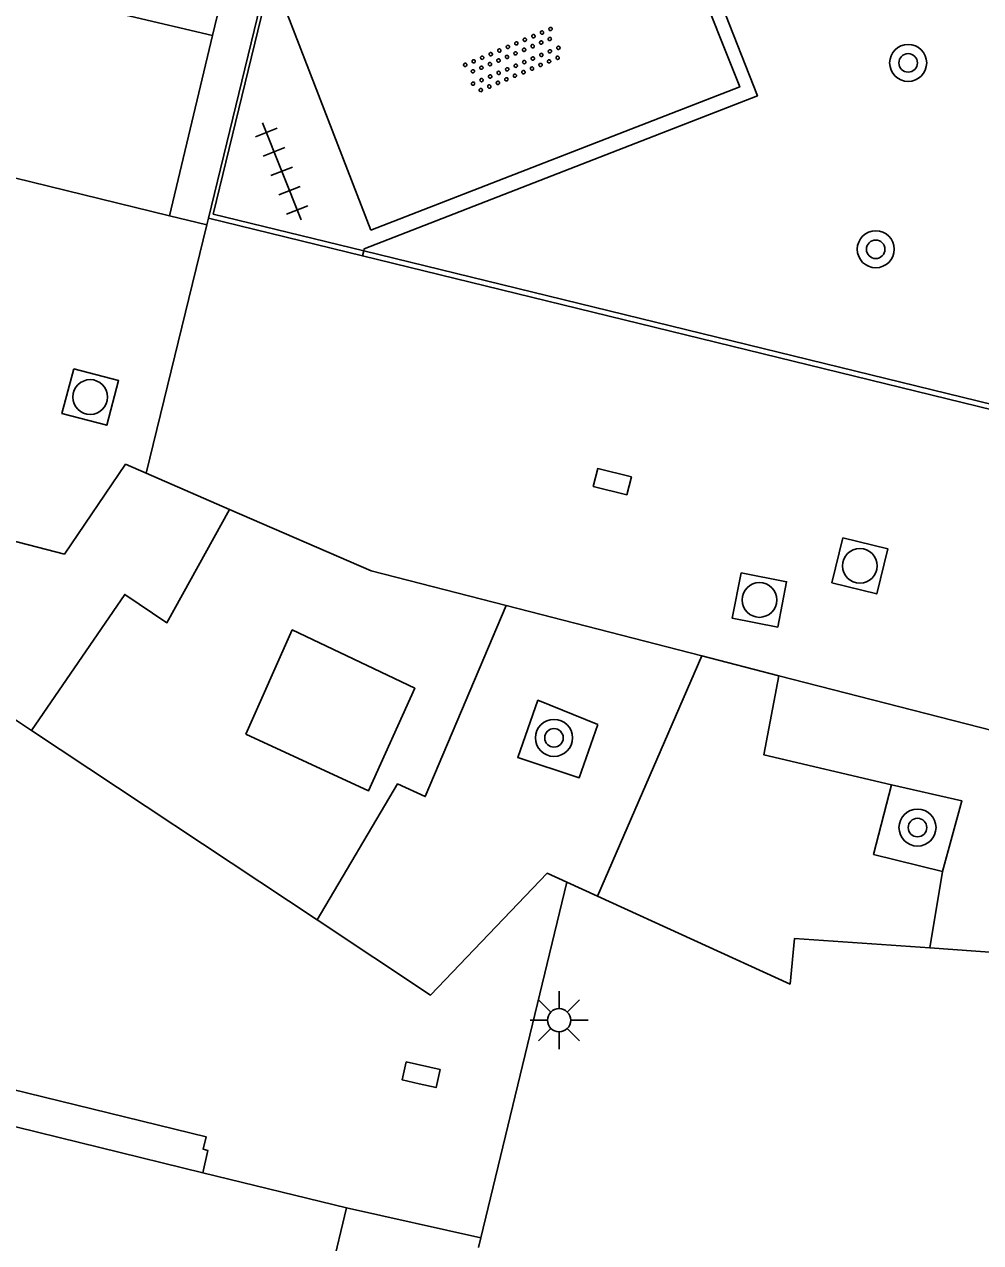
# Model space of a CAD drawing. Extents: x 125000 to 129004, y 397500 to 399008.
# Drawn here: x 127635.79 to 127656.44, y 398527.13 to 398553.44 of the extents above; entities that cross this region are included whole.
import ezdxf

# ---------------------------------------------------------------- set-up
doc = ezdxf.new("R2010")
doc.units = 0
for name, color, linetype in [('gg-afsc-hekwerk', 7, 'Continuous'), ('gg-bbg-hoofdgebouw', 7, 'Continuous'), ('gg-bbg-onder overbouw', 7, 'Continuous'), ('gg-bbg-pand overbouw', 7, 'Continuous'), ('gg-knt-verharding', 7, 'Continuous'), ('gt-grn-weggrens', 7, 'Continuous'), ('gt-symb-boom', 7, 'Continuous'), ('gt-symb-kolk', 7, 'Continuous'), ('gt-symb-kolk center center', 7, 'Continuous'), ('gt-symb-lichtmast', 7, 'Continuous'), ('gt-symb-overige verharding', 7, 'Continuous'), ('gt-symb-rioolschacht', 7, 'Continuous'), ('gt-symb-tegel verharding', 7, 'Continuous')]:
    doc.layers.add(name, color=color, linetype=linetype)

# ---------------------------------------------------------------- blocks, each defined once
blk = doc.blocks.new('gt0-BOOM')
at = {"layer": 'gt-symb-boom'}
for radius in [0.4, 0.2]:
    blk.add_circle((0, 0), radius, dxfattribs=at)
blk = doc.blocks.new('gt0-OVH')
at = {"layer": 'gt-symb-overige verharding'}
for points in [[(-0.972, 0.298), (-0.967, 0.308), (-0.965, 0.319), (-0.966, 0.33), (-0.971, 0.34), (-0.978, 0.348), (-0.988, 0.353), (-0.999, 0.355), (-1.01, 0.354), (-1.02, 0.349), (-1.028, 0.342), (-1.033, 0.332), (-1.035, 0.321), (-1.034, 0.31), (-1.029, 0.3), (-1.022, 0.292), (-1.012, 0.287), (-1.001, 0.285), (-0.99, 0.286), (-0.98, 0.291)], [(-0.772, 0.298), (-0.767, 0.308), (-0.765, 0.319), (-0.766, 0.33), (-0.771, 0.34), (-0.778, 0.348), (-0.788, 0.353), (-0.799, 0.355), (-0.81, 0.354), (-0.82, 0.349), (-0.828, 0.342), (-0.833, 0.332), (-0.835, 0.321), (-0.834, 0.31), (-0.829, 0.3), (-0.822, 0.292), (-0.812, 0.287), (-0.801, 0.285), (-0.79, 0.286), (-0.78, 0.291)], [(-0.572, 0.298), (-0.567, 0.308), (-0.565, 0.319), (-0.566, 0.33), (-0.571, 0.34), (-0.578, 0.348), (-0.588, 0.353), (-0.599, 0.355), (-0.61, 0.354), (-0.62, 0.349), (-0.628, 0.342), (-0.633, 0.332), (-0.635, 0.321), (-0.634, 0.31), (-0.629, 0.3), (-0.622, 0.292), (-0.612, 0.287), (-0.601, 0.285), (-0.59, 0.286), (-0.58, 0.291)], [(-0.372, 0.298), (-0.367, 0.308), (-0.365, 0.319), (-0.366, 0.33), (-0.371, 0.34), (-0.378, 0.348), (-0.388, 0.353), (-0.399, 0.355), (-0.41, 0.354), (-0.42, 0.349), (-0.428, 0.342), (-0.433, 0.332), (-0.435, 0.321), (-0.434, 0.31), (-0.429, 0.3), (-0.422, 0.292), (-0.412, 0.287), (-0.401, 0.285), (-0.39, 0.286), (-0.38, 0.291)], [(-0.172, 0.298), (-0.167, 0.308), (-0.165, 0.319), (-0.166, 0.33), (-0.171, 0.34), (-0.178, 0.348), (-0.188, 0.353), (-0.199, 0.355), (-0.21, 0.354), (-0.22, 0.349), (-0.228, 0.342), (-0.233, 0.332), (-0.235, 0.321), (-0.234, 0.31), (-0.229, 0.3), (-0.222, 0.292), (-0.212, 0.287), (-0.201, 0.285), (-0.19, 0.286), (-0.18, 0.291)], [(0.028, 0.298), (0.033, 0.308), (0.035, 0.319), (0.034, 0.33), (0.029, 0.34), (0.022, 0.348), (0.012, 0.353), (0.001, 0.355), (-0.01, 0.354), (-0.02, 0.349), (-0.028, 0.342), (-0.033, 0.332), (-0.035, 0.321), (-0.034, 0.31), (-0.029, 0.3), (-0.022, 0.292), (-0.012, 0.287), (-0.001, 0.285), (0.01, 0.286), (0.02, 0.291)], [(0.228, 0.298), (0.233, 0.308), (0.235, 0.319), (0.234, 0.33), (0.229, 0.34), (0.222, 0.348), (0.212, 0.353), (0.201, 0.355), (0.19, 0.354), (0.18, 0.349), (0.172, 0.342), (0.167, 0.332), (0.165, 0.321), (0.166, 0.31), (0.171, 0.3), (0.178, 0.292), (0.188, 0.287), (0.199, 0.285), (0.21, 0.286), (0.22, 0.291)], [(0.428, 0.298), (0.433, 0.308), (0.435, 0.319), (0.434, 0.33), (0.429, 0.34), (0.422, 0.348), (0.412, 0.353), (0.401, 0.355), (0.39, 0.354), (0.38, 0.349), (0.372, 0.342), (0.367, 0.332), (0.365, 0.321), (0.366, 0.31), (0.371, 0.3), (0.378, 0.292), (0.388, 0.287), (0.399, 0.285), (0.41, 0.286), (0.42, 0.291)], [(0.628, 0.298), (0.633, 0.308), (0.635, 0.319), (0.634, 0.33), (0.629, 0.34), (0.622, 0.348), (0.612, 0.353), (0.601, 0.355), (0.59, 0.354), (0.58, 0.349), (0.572, 0.342), (0.567, 0.332), (0.565, 0.321), (0.566, 0.31), (0.571, 0.3), (0.578, 0.292), (0.588, 0.287), (0.599, 0.285), (0.61, 0.286), (0.62, 0.291)], [(0.828, 0.298), (0.833, 0.308), (0.835, 0.319), (0.834, 0.33), (0.829, 0.34), (0.822, 0.348), (0.812, 0.353), (0.801, 0.355), (0.79, 0.354), (0.78, 0.349), (0.772, 0.342), (0.767, 0.332), (0.765, 0.321), (0.766, 0.31), (0.771, 0.3), (0.778, 0.292), (0.788, 0.287), (0.799, 0.285), (0.81, 0.286), (0.82, 0.291)], [(1.028, 0.298), (1.033, 0.308), (1.035, 0.319), (1.034, 0.33), (1.029, 0.34), (1.022, 0.348), (1.012, 0.353), (1.001, 0.355), (0.99, 0.354), (0.98, 0.349), (0.972, 0.342), (0.967, 0.332), (0.965, 0.321), (0.966, 0.31), (0.971, 0.3), (0.978, 0.292), (0.988, 0.287), (0.999, 0.285), (1.01, 0.286), (1.02, 0.291)], [(-0.872, 0.106), (-0.867, 0.116), (-0.865, 0.126), (-0.866, 0.137), (-0.871, 0.147), (-0.878, 0.156), (-0.888, 0.161), (-0.899, 0.163), (-0.91, 0.162), (-0.92, 0.157), (-0.928, 0.15), (-0.933, 0.14), (-0.935, 0.129), (-0.934, 0.118), (-0.929, 0.108), (-0.922, 0.1), (-0.912, 0.095), (-0.901, 0.092), (-0.89, 0.094), (-0.88, 0.098)], [(-0.672, 0.106), (-0.667, 0.116), (-0.665, 0.126), (-0.666, 0.137), (-0.671, 0.147), (-0.678, 0.156), (-0.688, 0.161), (-0.699, 0.163), (-0.71, 0.162), (-0.72, 0.157), (-0.728, 0.15), (-0.733, 0.14), (-0.735, 0.129), (-0.734, 0.118), (-0.729, 0.108), (-0.722, 0.1), (-0.712, 0.095), (-0.701, 0.092), (-0.69, 0.094), (-0.68, 0.098)], [(-0.472, 0.106), (-0.467, 0.116), (-0.465, 0.126), (-0.466, 0.137), (-0.471, 0.147), (-0.478, 0.156), (-0.488, 0.161), (-0.499, 0.163), (-0.51, 0.162), (-0.52, 0.157), (-0.528, 0.15), (-0.533, 0.14), (-0.535, 0.129), (-0.534, 0.118), (-0.529, 0.108), (-0.522, 0.1), (-0.512, 0.095), (-0.501, 0.092), (-0.49, 0.094), (-0.48, 0.098)], [(-0.272, 0.106), (-0.267, 0.116), (-0.265, 0.126), (-0.266, 0.137), (-0.271, 0.147), (-0.278, 0.156), (-0.288, 0.161), (-0.299, 0.163), (-0.31, 0.162), (-0.32, 0.157), (-0.328, 0.15), (-0.333, 0.14), (-0.335, 0.129), (-0.334, 0.118), (-0.329, 0.108), (-0.322, 0.1), (-0.312, 0.095), (-0.301, 0.092), (-0.29, 0.094), (-0.28, 0.098)], [(-0.072, 0.106), (-0.067, 0.116), (-0.065, 0.126), (-0.066, 0.137), (-0.071, 0.147), (-0.078, 0.156), (-0.088, 0.161), (-0.099, 0.163), (-0.11, 0.162), (-0.12, 0.157), (-0.128, 0.15), (-0.133, 0.14), (-0.135, 0.129), (-0.134, 0.118), (-0.129, 0.108), (-0.122, 0.1), (-0.112, 0.095), (-0.101, 0.092), (-0.09, 0.094), (-0.08, 0.098)], [(0.128, 0.106), (0.133, 0.116), (0.135, 0.126), (0.134, 0.137), (0.129, 0.147), (0.122, 0.156), (0.112, 0.161), (0.101, 0.163), (0.09, 0.162), (0.08, 0.157), (0.072, 0.15), (0.067, 0.14), (0.065, 0.129), (0.066, 0.118), (0.071, 0.108), (0.078, 0.1), (0.088, 0.095), (0.099, 0.092), (0.11, 0.094), (0.12, 0.098)], [(0.328, 0.106), (0.333, 0.116), (0.335, 0.126), (0.334, 0.137), (0.329, 0.147), (0.322, 0.156), (0.312, 0.161), (0.301, 0.163), (0.29, 0.162), (0.28, 0.157), (0.272, 0.15), (0.267, 0.14), (0.265, 0.129), (0.266, 0.118), (0.271, 0.108), (0.278, 0.1), (0.288, 0.095), (0.299, 0.092), (0.31, 0.094), (0.32, 0.098)], [(0.528, 0.106), (0.533, 0.116), (0.535, 0.126), (0.534, 0.137), (0.529, 0.147), (0.522, 0.156), (0.512, 0.161), (0.501, 0.163), (0.49, 0.162), (0.48, 0.157), (0.472, 0.15), (0.467, 0.14), (0.465, 0.129), (0.466, 0.118), (0.471, 0.108), (0.478, 0.1), (0.488, 0.095), (0.499, 0.092), (0.51, 0.094), (0.52, 0.098)], [(0.728, 0.106), (0.733, 0.116), (0.735, 0.126), (0.734, 0.137), (0.729, 0.147), (0.722, 0.156), (0.712, 0.161), (0.701, 0.163), (0.69, 0.162), (0.68, 0.157), (0.672, 0.15), (0.667, 0.14), (0.665, 0.129), (0.666, 0.118), (0.671, 0.108), (0.678, 0.1), (0.688, 0.095), (0.699, 0.092), (0.71, 0.094), (0.72, 0.098)], [(0.928, 0.106), (0.933, 0.116), (0.935, 0.126), (0.934, 0.137), (0.929, 0.147), (0.922, 0.156), (0.912, 0.161), (0.901, 0.163), (0.89, 0.162), (0.88, 0.157), (0.872, 0.15), (0.867, 0.14), (0.865, 0.129), (0.866, 0.118), (0.871, 0.108), (0.878, 0.1), (0.888, 0.095), (0.899, 0.092), (0.91, 0.094), (0.92, 0.098)], [(-0.972, -0.142), (-0.967, -0.132), (-0.965, -0.121), (-0.966, -0.11), (-0.971, -0.1), (-0.978, -0.092), (-0.988, -0.087), (-0.999, -0.085), (-1.01, -0.086), (-1.02, -0.091), (-1.028, -0.098), (-1.033, -0.108), (-1.035, -0.119), (-1.034, -0.13), (-1.029, -0.14), (-1.022, -0.148), (-1.012, -0.153), (-1.001, -0.155), (-0.99, -0.154), (-0.98, -0.149)], [(-0.772, -0.142), (-0.767, -0.132), (-0.765, -0.121), (-0.766, -0.11), (-0.771, -0.1), (-0.778, -0.092), (-0.788, -0.087), (-0.799, -0.085), (-0.81, -0.086), (-0.82, -0.091), (-0.828, -0.098), (-0.833, -0.108), (-0.835, -0.119), (-0.834, -0.13), (-0.829, -0.14), (-0.822, -0.148), (-0.812, -0.153), (-0.801, -0.155), (-0.79, -0.154), (-0.78, -0.149)], [(-0.572, -0.142), (-0.567, -0.132), (-0.565, -0.121), (-0.566, -0.11), (-0.571, -0.1), (-0.578, -0.092), (-0.588, -0.087), (-0.599, -0.085), (-0.61, -0.086), (-0.62, -0.091), (-0.628, -0.098), (-0.633, -0.108), (-0.635, -0.119), (-0.634, -0.13), (-0.629, -0.14), (-0.622, -0.148), (-0.612, -0.153), (-0.601, -0.155), (-0.59, -0.154), (-0.58, -0.149)], [(-0.372, -0.142), (-0.367, -0.132), (-0.365, -0.121), (-0.366, -0.11), (-0.371, -0.1), (-0.378, -0.092), (-0.388, -0.087), (-0.399, -0.085), (-0.41, -0.086), (-0.42, -0.091), (-0.428, -0.098), (-0.433, -0.108), (-0.435, -0.119), (-0.434, -0.13), (-0.429, -0.14), (-0.422, -0.148), (-0.412, -0.153), (-0.401, -0.155), (-0.39, -0.154), (-0.38, -0.149)], [(-0.172, -0.142), (-0.167, -0.132), (-0.165, -0.121), (-0.166, -0.11), (-0.171, -0.1), (-0.178, -0.092), (-0.188, -0.087), (-0.199, -0.085), (-0.21, -0.086), (-0.22, -0.091), (-0.228, -0.098), (-0.233, -0.108), (-0.235, -0.119), (-0.234, -0.13), (-0.229, -0.14), (-0.222, -0.148), (-0.212, -0.153), (-0.201, -0.155), (-0.19, -0.154), (-0.18, -0.149)], [(0.028, -0.142), (0.033, -0.132), (0.035, -0.121), (0.034, -0.11), (0.029, -0.1), (0.022, -0.092), (0.012, -0.087), (0.001, -0.085), (-0.01, -0.086), (-0.02, -0.091), (-0.028, -0.098), (-0.033, -0.108), (-0.035, -0.119), (-0.034, -0.13), (-0.029, -0.14), (-0.022, -0.148), (-0.012, -0.153), (-0.001, -0.155), (0.01, -0.154), (0.02, -0.149)], [(0.228, -0.142), (0.233, -0.132), (0.235, -0.121), (0.234, -0.11), (0.229, -0.1), (0.222, -0.092), (0.212, -0.087), (0.201, -0.085), (0.19, -0.086), (0.18, -0.091), (0.172, -0.098), (0.167, -0.108), (0.165, -0.119), (0.166, -0.13), (0.171, -0.14), (0.178, -0.148), (0.188, -0.153), (0.199, -0.155), (0.21, -0.154), (0.22, -0.149)], [(0.428, -0.142), (0.433, -0.132), (0.435, -0.121), (0.434, -0.11), (0.429, -0.1), (0.422, -0.092), (0.412, -0.087), (0.401, -0.085), (0.39, -0.086), (0.38, -0.091), (0.372, -0.098), (0.367, -0.108), (0.365, -0.119), (0.366, -0.13), (0.371, -0.14), (0.378, -0.148), (0.388, -0.153), (0.399, -0.155), (0.41, -0.154), (0.42, -0.149)], [(0.628, -0.142), (0.633, -0.132), (0.635, -0.121), (0.634, -0.11), (0.629, -0.1), (0.622, -0.092), (0.612, -0.087), (0.601, -0.085), (0.59, -0.086), (0.58, -0.091), (0.572, -0.098), (0.567, -0.108), (0.565, -0.119), (0.566, -0.13), (0.571, -0.14), (0.578, -0.148), (0.588, -0.153), (0.599, -0.155), (0.61, -0.154), (0.62, -0.149)], [(0.828, -0.142), (0.833, -0.132), (0.835, -0.121), (0.834, -0.11), (0.829, -0.1), (0.822, -0.092), (0.812, -0.087), (0.801, -0.085), (0.79, -0.086), (0.78, -0.091), (0.772, -0.098), (0.767, -0.108), (0.765, -0.119), (0.766, -0.13), (0.771, -0.14), (0.778, -0.148), (0.788, -0.153), (0.799, -0.155), (0.81, -0.154), (0.82, -0.149)], [(1.028, -0.142), (1.033, -0.132), (1.035, -0.121), (1.034, -0.11), (1.029, -0.1), (1.022, -0.092), (1.012, -0.087), (1.001, -0.085), (0.99, -0.086), (0.98, -0.091), (0.972, -0.098), (0.967, -0.108), (0.965, -0.119), (0.966, -0.13), (0.971, -0.14), (0.978, -0.148), (0.988, -0.153), (0.999, -0.155), (1.01, -0.154), (1.02, -0.149)], [(-0.872, -0.334), (-0.867, -0.324), (-0.865, -0.314), (-0.866, -0.303), (-0.871, -0.293), (-0.878, -0.284), (-0.888, -0.279), (-0.899, -0.277), (-0.91, -0.278), (-0.92, -0.283), (-0.928, -0.29), (-0.933, -0.3), (-0.935, -0.311), (-0.934, -0.322), (-0.929, -0.332), (-0.922, -0.34), (-0.912, -0.345), (-0.901, -0.348), (-0.89, -0.346), (-0.88, -0.342)], [(-0.672, -0.334), (-0.667, -0.324), (-0.665, -0.314), (-0.666, -0.303), (-0.671, -0.293), (-0.678, -0.284), (-0.688, -0.279), (-0.699, -0.277), (-0.71, -0.278), (-0.72, -0.283), (-0.728, -0.29), (-0.733, -0.3), (-0.735, -0.311), (-0.734, -0.322), (-0.729, -0.332), (-0.722, -0.34), (-0.712, -0.345), (-0.701, -0.348), (-0.69, -0.346), (-0.68, -0.342)], [(-0.472, -0.334), (-0.467, -0.324), (-0.465, -0.314), (-0.466, -0.303), (-0.471, -0.293), (-0.478, -0.284), (-0.488, -0.279), (-0.499, -0.277), (-0.51, -0.278), (-0.52, -0.283), (-0.528, -0.29), (-0.533, -0.3), (-0.535, -0.311), (-0.534, -0.322), (-0.529, -0.332), (-0.522, -0.34), (-0.512, -0.345), (-0.501, -0.348), (-0.49, -0.346), (-0.48, -0.342)], [(-0.272, -0.334), (-0.267, -0.324), (-0.265, -0.314), (-0.266, -0.303), (-0.271, -0.293), (-0.278, -0.284), (-0.288, -0.279), (-0.299, -0.277), (-0.31, -0.278), (-0.32, -0.283), (-0.328, -0.29), (-0.333, -0.3), (-0.335, -0.311), (-0.334, -0.322), (-0.329, -0.332), (-0.322, -0.34), (-0.312, -0.345), (-0.301, -0.348), (-0.29, -0.346), (-0.28, -0.342)], [(-0.072, -0.334), (-0.067, -0.324), (-0.065, -0.314), (-0.066, -0.303), (-0.071, -0.293), (-0.078, -0.284), (-0.088, -0.279), (-0.099, -0.277), (-0.11, -0.278), (-0.12, -0.283), (-0.128, -0.29), (-0.133, -0.3), (-0.135, -0.311), (-0.134, -0.322), (-0.129, -0.332), (-0.122, -0.34), (-0.112, -0.345), (-0.101, -0.348), (-0.09, -0.346), (-0.08, -0.342)], [(0.128, -0.334), (0.133, -0.324), (0.135, -0.314), (0.134, -0.303), (0.129, -0.293), (0.122, -0.284), (0.112, -0.279), (0.101, -0.277), (0.09, -0.278), (0.08, -0.283), (0.072, -0.29), (0.067, -0.3), (0.065, -0.311), (0.066, -0.322), (0.071, -0.332), (0.078, -0.34), (0.088, -0.345), (0.099, -0.348), (0.11, -0.346), (0.12, -0.342)], [(0.328, -0.334), (0.333, -0.324), (0.335, -0.314), (0.334, -0.303), (0.329, -0.293), (0.322, -0.284), (0.312, -0.279), (0.301, -0.277), (0.29, -0.278), (0.28, -0.283), (0.272, -0.29), (0.267, -0.3), (0.265, -0.311), (0.266, -0.322), (0.271, -0.332), (0.278, -0.34), (0.288, -0.345), (0.299, -0.348), (0.31, -0.346), (0.32, -0.342)], [(0.528, -0.334), (0.533, -0.324), (0.535, -0.314), (0.534, -0.303), (0.529, -0.293), (0.522, -0.284), (0.512, -0.279), (0.501, -0.277), (0.49, -0.278), (0.48, -0.283), (0.472, -0.29), (0.467, -0.3), (0.465, -0.311), (0.466, -0.322), (0.471, -0.332), (0.478, -0.34), (0.488, -0.345), (0.499, -0.348), (0.51, -0.346), (0.52, -0.342)], [(0.728, -0.334), (0.733, -0.324), (0.735, -0.314), (0.734, -0.303), (0.729, -0.293), (0.722, -0.284), (0.712, -0.279), (0.701, -0.277), (0.69, -0.278), (0.68, -0.283), (0.672, -0.29), (0.667, -0.3), (0.665, -0.311), (0.666, -0.322), (0.671, -0.332), (0.678, -0.34), (0.688, -0.345), (0.699, -0.348), (0.71, -0.346), (0.72, -0.342)], [(0.928, -0.334), (0.933, -0.324), (0.935, -0.314), (0.934, -0.303), (0.929, -0.293), (0.922, -0.284), (0.912, -0.279), (0.901, -0.277), (0.89, -0.278), (0.88, -0.283), (0.872, -0.29), (0.867, -0.3), (0.865, -0.311), (0.866, -0.322), (0.871, -0.332), (0.878, -0.34), (0.888, -0.345), (0.899, -0.348), (0.91, -0.346), (0.92, -0.342)]]:
    blk.add_lwpolyline(points, close=True, dxfattribs=at)
blk = doc.blocks.new('gt0-RS')
at = {"layer": 'gt-symb-rioolschacht'}
blk.add_lwpolyline([(-0.5, -0.5), (0.5, -0.5), (0.5, 0.5), (-0.5, 0.5)], close=True, dxfattribs=at)
blk.add_circle((0, 0), 0.375, dxfattribs=at)
blk = doc.blocks.new('gt0-TEG1')
at = {"layer": 'gt-symb-tegel verharding'}
for p, q in [((-1.125, 0), (1.125, 0)), ((-0.9, -0.25), (-0.9, 0.25)), ((-0.45, -0.25), (-0.45, 0.25)), ((0, -0.25), (0, 0.25)), ((0.45, -0.25), (0.45, 0.25)), ((0.9, -0.25), (0.9, 0.25))]:
    blk.add_line(p, q, dxfattribs=at)
blk = doc.blocks.new('gt0-KOLKCC')
at = {"layer": 'gt-symb-kolk center center'}
blk.add_lwpolyline([(-0.375, 0.2), (0.375, 0.2), (0.375, -0.2), (-0.375, -0.2)], close=True, dxfattribs=at)
blk = doc.blocks.new('gt0-LMAST')
at = {"layer": 'gt-symb-lichtmast'}
for p, q in [((-0.005, 0.246), (-0.005, 0.621)), ((-0.182, 0.173), (-0.447, 0.438)), ((0.172, 0.173), (0.437, 0.438)), ((-0.255, -0.004), (-0.63, -0.004)), ((-0.182, -0.181), (-0.447, -0.446)), ((-0.005, -0.254), (-0.005, -0.629)), ((0.437, -0.446), (0.172, -0.181)), ((0.245, -0.004), (0.62, -0.004))]:
    blk.add_line(p, q, dxfattribs=at)
blk.add_circle((-0.005, -0.004), 0.25, dxfattribs=at)
blk = doc.blocks.new('gt0-KOLK')
at = {"layer": 'gt-symb-kolk'}
blk.add_lwpolyline([(0, 0), (0.375, 0), (0.375, 0.4), (-0.375, 0.4), (-0.375, 0), (0, 0)], dxfattribs=at)

msp = doc.modelspace()

# ---------------------------------------------------------------- linework, layer by layer
at = {"layer": 'gg-afsc-hekwerk'}
msp.add_line((127661.589, 398544.035), (127643.116, 398548.551), dxfattribs=at)
msp.add_lwpolyline([(127641.039, 398554.17), (127639.868, 398549.345), (127643.116, 398548.551)], dxfattribs=at)
at = {"layer": 'gg-bbg-hoofdgebouw'}
for p, q in [((127642.747, 398527.88), (127639.642, 398528.639)), ((127641.325, 398522.051), (127642.747, 398527.88))]:
    msp.add_line(p, q, dxfattribs=at)
at = {"layer": 'gg-bbg-onder overbouw'}
msp.add_line((127630.287, 398530.928), (127639.642, 398528.639), dxfattribs=at)
at = {"layer": 'gg-bbg-pand overbouw'}
msp.add_lwpolyline([(127630.253, 398530.936), (127630.412, 398531.548), (127630.533, 398531.517), (127630.569, 398531.651), (127639.718, 398529.412), (127639.653, 398529.147), (127639.75, 398529.123), (127639.642, 398528.639)], dxfattribs=at)
at = {"layer": 'gg-knt-verharding'}
for p, q in [((127639.851, 398553.201), (127656.271, 398620.741)), ((127634.998, 398554.348), (127639.851, 398553.201)), ((127639.765, 398549.256), (127640.884, 398553.844)), ((127633.978, 398550.518), (127638.926, 398549.31)), ((127638.421, 398543.747), (127639.73, 398549.114)), ((127638.926, 398549.31), (127639.73, 398549.114)), ((127639.73, 398549.114), (127639.765, 398549.256)), ((127643.089, 398548.442), (127639.765, 398549.256)), ((127643.116, 398548.551), (127643.089, 398548.442)), ((127661.605, 398543.91), (127643.089, 398548.442)), ((127640.217, 398542.967), (127638.421, 398543.747)), ((127650.418, 398539.802), (127646.194, 398540.888)), ((127650.418, 398539.802), (127648.166, 398534.612)), ((127652.084, 398539.374), (127650.418, 398539.802)), ((127635.945, 398538.19), (127642.112, 398534.101)), ((127655.616, 398535.143), (127655.344, 398533.494)), ((127645.642, 398527.233), (127647.504, 398534.914)), ((127647.504, 398534.914), (127648.166, 398534.612)), ((127645.592, 398527.026), (127645.642, 398527.233))]:
    msp.add_line(p, q, dxfattribs=at)
for points in [[(127641.039, 398554.17), (127649.454, 398557.412), (127651.618, 398551.897), (127643.127, 398548.597), (127643.116, 398548.551)], [(127643.269, 398548.998), (127651.236, 398552.09), (127649.264, 398557.04), (127641.338, 398553.991), (127643.269, 398548.998)], [(127638.421, 398543.747), (127637.973, 398543.942), (127636.655, 398542.001), (127633.673, 398542.773)], [(127635.945, 398538.19), (127637.957, 398541.129), (127638.868, 398540.518), (127640.217, 398542.967)], [(127646.194, 398540.888), (127643.274, 398541.639), (127640.217, 398542.967)], [(127642.112, 398534.101), (127643.847, 398537.036), (127644.446, 398536.764), (127646.194, 398540.888)], [(127640.569, 398538.114), (127641.575, 398540.365), (127644.219, 398539.102), (127643.223, 398536.891), (127640.569, 398538.114)], [(127652.084, 398539.374), (127651.753, 398537.666), (127654.516, 398537.02)], [(127655.344, 398533.494), (127658.421, 398533.277), (127658.737, 398537.663), (127652.084, 398539.374)], [(127648.175, 398538.321), (127646.879, 398538.844), (127646.442, 398537.608), (127647.77, 398537.169), (127648.175, 398538.321)], [(127629.147, 398537.978), (127629.082, 398536.953), (127635.085, 398537.615), (127635.468, 398538.507), (127635.945, 398538.19)], [(127654.516, 398537.02), (127654.128, 398535.513), (127655.616, 398535.143)], [(127654.516, 398537.02), (127656.034, 398536.671), (127655.616, 398535.143)], [(127642.112, 398534.101), (127644.56, 398532.478), (127647.078, 398535.108), (127647.504, 398534.914)], [(127648.166, 398534.612), (127652.324, 398532.715), (127652.419, 398533.701), (127655.344, 398533.494)]]:
    msp.add_lwpolyline(points, dxfattribs=at)
at = {"layer": 'gt-grn-weggrens'}
for p, q in [((127639.851, 398553.201), (127638.926, 398549.31)), ((127642.747, 398527.88), (127645.642, 398527.233))]:
    msp.add_line(p, q, dxfattribs=at)

# ---------------------------------------------------------------- block references
at = {"layer": 'gt-symb-boom'}
for p in [(127654.873, 398552.61), (127654.173, 398548.585), (127647.225, 398538.032), (127655.075, 398536.094)]:
    msp.add_blockref('gt0-BOOM', p, dxfattribs=at)
at = {"layer": 'gt-symb-kolk', "rotation": -12.771242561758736}
msp.add_blockref('gt0-KOLK', (127644.313, 398530.56), dxfattribs=at)
at = {"layer": 'gt-symb-kolk center center', "rotation": 166.04717668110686}
msp.add_blockref('gt0-KOLKCC', (127648.485, 398543.563), dxfattribs=at)
at = {"layer": 'gt-symb-lichtmast'}
msp.add_blockref('gt0-LMAST', (127647.341, 398531.937), dxfattribs=at)
at = {"layer": 'gt-symb-overige verharding', "rotation": 22.822540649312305}
msp.add_blockref('gt0-OVH', (127646.353, 398552.66), dxfattribs=at)
at = {"layer": 'gt-symb-rioolschacht'}
for p, rotation in [((127637.211, 398545.394), -104.82810852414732), ((127653.83, 398541.747), -103.77214543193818), ((127651.662, 398541.01), -101.13011108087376)]:
    msp.add_blockref('gt0-RS', p, dxfattribs=dict(at, rotation=rotation))
at = {"layer": 'gt-symb-tegel verharding', "rotation": 111.76950168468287}
msp.add_blockref('gt0-TEG1', (127641.346, 398550.269), dxfattribs=at)

doc.saveas('drawing.dxf')
